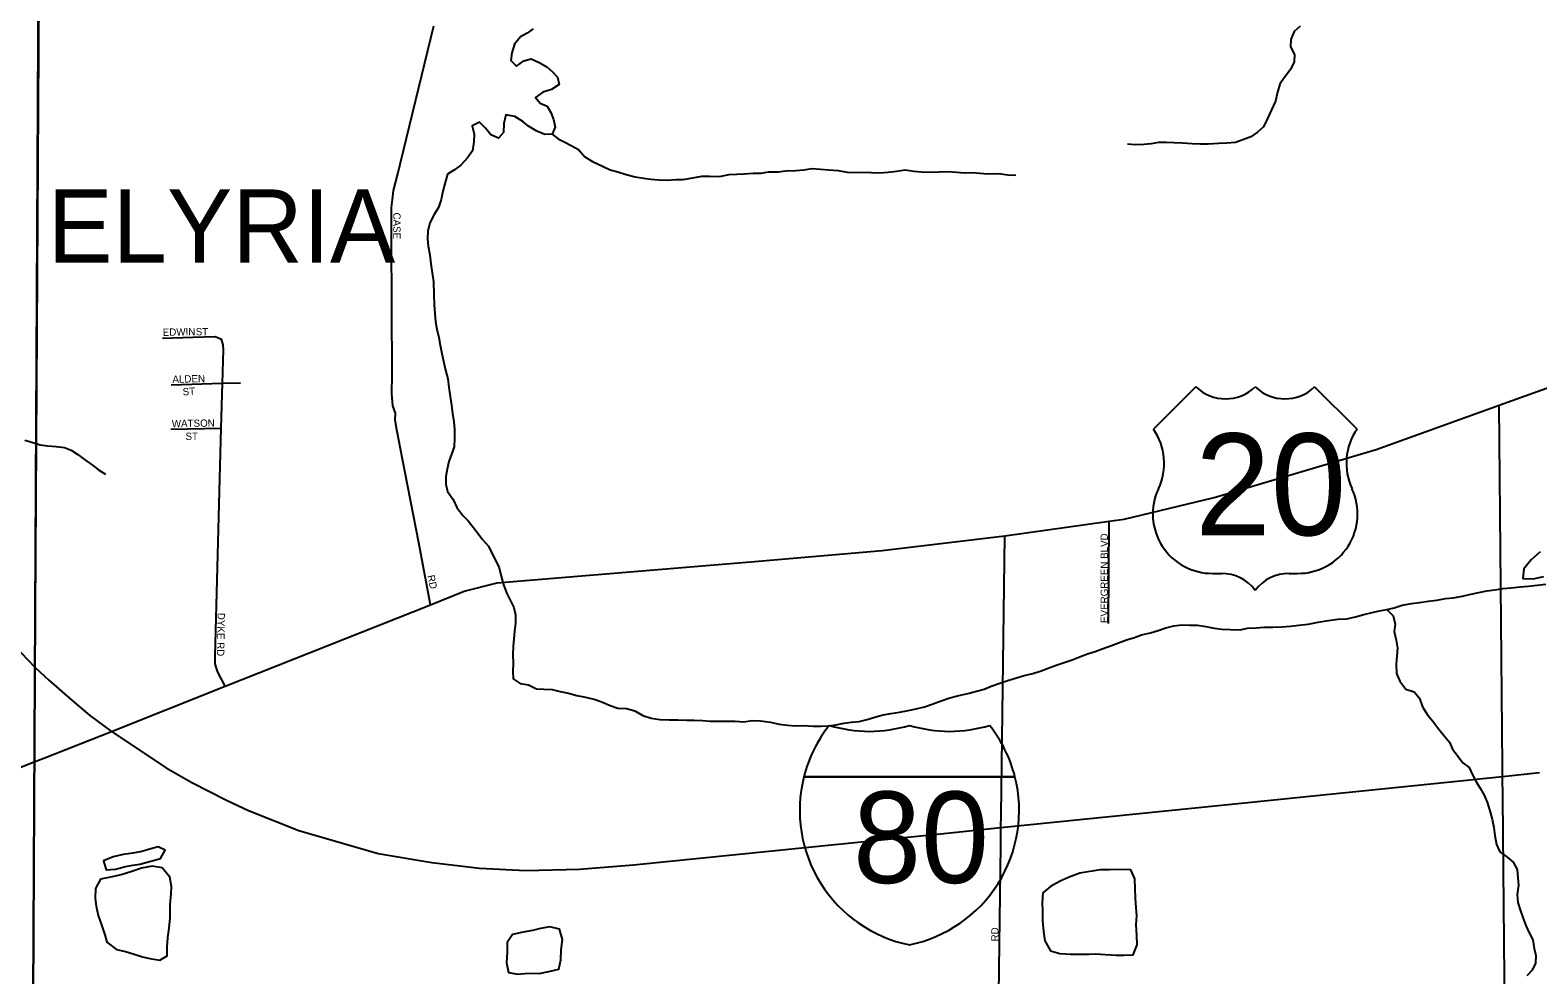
# Model space of a CAD drawing. Extents: x 1857828 to 2277390, y 930619 to 1324581.
# Drawn here: x 2086916 to 2097229, y 1230141 to 1236601 of the extents above; entities that cross this region are included whole.
import ezdxf

# ---------------------------------------------------------------- set-up
doc = ezdxf.new("R2010")
doc.units = 0
for name, color, linetype in [('GM_X_City_Street', 7, 'Continuous'), ('GM_X_City_Street_Text', 7, 'Continuous'), ('GM_X_Corporation', 7, 'Continuous'), ('GM_X_Corporation_Text', 7, 'Continuous'), ('GM_X_Interstate_Location', 7, 'Continuous'), ('GM_X_Interstate_Route', 7, 'Continuous'), ('GM_X_Interstate_Shield', 7, 'Continuous'), ('GM_X_Minor_Lake', 7, 'Continuous'), ('GM_X_Minor_River', 7, 'Continuous'), ('GM_X_Township', 7, 'Continuous'), ('GM_X_US_Location', 7, 'Continuous'), ('GM_X_US_Route', 7, 'Continuous'), ('GM_X_US_Shield', 7, 'Continuous')]:
    doc.layers.add(name, color=color, linetype=linetype)

msp = doc.modelspace()

# ---------------------------------------------------------------- linework, layer by layer
at = {"layer": 'GM_X_City_Street'}
for points in [[(2089654, 1232672), (2089574, 1233095), (2089463, 1233667), (2089424, 1233867), (2089412, 1233934), (2089415, 1233982), (2089397, 1234032), (2089391, 1234116), (2089392, 1234245), (2089388, 1235174), (2089387, 1235311), (2089389, 1235347), (2089389, 1235389), (2089395, 1235443), (2089402, 1235505), (2089428, 1235610), (2089678, 1236631)], [(2087822, 1234495), (2088029, 1234502), (2088181, 1234506), (2088225, 1234488)], [(2088251, 1232116), (2088201, 1232211), (2088189, 1232245), (2088181, 1232271), (2088181, 1232323), (2088224, 1233880), (2088233, 1234186), (2088239, 1234416), (2088237, 1234450), (2088225, 1234488)], [(2087880, 1234176), (2088233, 1234186), (2088356, 1234189)], [(2096987, 1231564), (2096987, 1231565), (2096965, 1234036)], [(2087878, 1233873), (2088224, 1233880)], [(2094293, 1232543), (2094296, 1233244)], [(2093558, 1231235), (2093558, 1231235), (2093583, 1233142)], [(2096989, 1231353), (2096989, 1231355), (2096987, 1231498), (2096987, 1231564)], [(2097005, 1229565), (2097002, 1229878), (2096989, 1231353)], [(2093555, 1231023), (2093555, 1231023), (2093556, 1231148), (2093558, 1231235)], [(2093516, 1228163), (2093555, 1231023)]]:
    msp.add_lwpolyline(points, dxfattribs=at)
at = {"layer": 'GM_X_Corporation'}
msp.add_lwpolyline([(2113906, 1245909), (2113891, 1243217), (2113849, 1234218), (2113829, 1229946), (2113745, 1221267), (2112015, 1221289), (2108463, 1221312), (2108436, 1221319), (2108389, 1221316), (2108204, 1221319), (2095839, 1221295), (2094009, 1221306), (2090317, 1221330), (2090283, 1221330), (2090250, 1221330), (2087937, 1221318), (2086892, 1221273), (2087019, 1245699), (2100580, 1245842), (2107567, 1245843)], close=True, dxfattribs=at)
msp.add_lwpolyline([(2087019, 1245699), (2086892, 1221273)], dxfattribs=at)
at = {"layer": 'GM_X_Interstate_Route'}
for points in [[(2084490, 1234000), (2084597, 1233982), (2084809, 1233931), (2085009, 1233870), (2085207, 1233790), (2085474, 1233654), (2085667, 1233530), (2085877, 1233374), (2086072, 1233196), (2086395, 1232848), (2086713, 1232492), (2086949, 1232245), (2087014, 1232184)], [(2087014, 1232184), (2087044, 1232155), (2087204, 1232017), (2087325, 1231915), (2087472, 1231806)], [(2087472, 1231806), (2087846, 1231557), (2088023, 1231456), (2088260, 1231336), (2088410, 1231264), (2088755, 1231127), (2089297, 1230971), (2089664, 1230910), (2089991, 1230871), (2090307, 1230854), (2090675, 1230863), (2091043, 1230894), (2093142, 1231105), (2093556, 1231148), (2095245, 1231320), (2096609, 1231459), (2096987, 1231498), (2097240, 1231524)]]:
    msp.add_lwpolyline(points, dxfattribs=at)
at = {"layer": 'GM_X_Interstate_Shield'}
for p, q in [((2092209, 1231495), (2093652, 1231495)), ((2093652, 1231495), (2092209, 1231495)), ((2093652, 1231495), (2092209, 1231495))]:
    msp.add_line(p, q, dxfattribs=at)
for centre, start, end in [((2093118, 1231265), 141.669, 165.8066), ((2092657, 1232744), 253.0091, 286.9909), ((2093205, 1232744), 253.0091, 286.9909), ((2092743, 1231265), 14.1934, 38.331), ((2093118, 1231265), 165.8066, 258.463), ((2092743, 1231265), 281.537, 14.1934)]:
    msp.add_arc(centre, 938, start, end, dxfattribs=at)
at = {"layer": 'GM_X_Minor_Lake'}
for points in [[(2097244, 1233034), (2097184, 1232978), (2097134, 1232917), (2097126, 1232851), (2097196, 1232849), (2097269, 1232866)], [(2087618, 1230891), (2087667, 1230897), (2087741, 1230919), (2087809, 1230936), (2087841, 1230994), (2087791, 1231016), (2087741, 1231002), (2087680, 1230985), (2087618, 1230973), (2087602, 1230971)], [(2087602, 1230971), (2087552, 1230963), (2087484, 1230947), (2087419, 1230920), (2087436, 1230860), (2087500, 1230864), (2087568, 1230881), (2087618, 1230891)], [(2087875, 1230530), (2087875, 1230554), (2087873, 1230622), (2087880, 1230695), (2087884, 1230745), (2087872, 1230809), (2087819, 1230873), (2087751, 1230885), (2087679, 1230871), (2087611, 1230848), (2087540, 1230824), (2087466, 1230808), (2087398, 1230796), (2087364, 1230731), (2087362, 1230663), (2087368, 1230611)], [(2094095, 1230836), (2094024, 1230809), (2093962, 1230781), (2093896, 1230744), (2093842, 1230702), (2093838, 1230630), (2093841, 1230580), (2093841, 1230509), (2093847, 1230437), (2093857, 1230373), (2093896, 1230306), (2093960, 1230287), (2094032, 1230281), (2094107, 1230283), (2094159, 1230283)], [(2094159, 1230283), (2094203, 1230285), (2094272, 1230279), (2094344, 1230276), (2094396, 1230276), (2094462, 1230278), (2094488, 1230347), (2094486, 1230411), (2094482, 1230483), (2094485, 1230547), (2094481, 1230598), (2094477, 1230664), (2094475, 1230728), (2094472, 1230797), (2094444, 1230859), (2094372, 1230861), (2094299, 1230858), (2094235, 1230860), (2094095, 1230836)], [(2087368, 1230611), (2087381, 1230546), (2087405, 1230482), (2087427, 1230414), (2087440, 1230364), (2087508, 1230314), (2087568, 1230300), (2087621, 1230284), (2087685, 1230264), (2087735, 1230252), (2087804, 1230242), (2087854, 1230271), (2087854, 1230331), (2087857, 1230395), (2087867, 1230461), (2087875, 1230530)], [(2090352, 1230444), (2090288, 1230433), (2090215, 1230417), (2090179, 1230361), (2090178, 1230296), (2090174, 1230224), (2090188, 1230156), (2090251, 1230146), (2090323, 1230152)], [(2090323, 1230152), (2090397, 1230150), (2090465, 1230163), (2090532, 1230179), (2090546, 1230243), (2090549, 1230312), (2090557, 1230382), (2090537, 1230452), (2090470, 1230470), (2090406, 1230458), (2090352, 1230444)]]:
    msp.add_lwpolyline(points, dxfattribs=at)
at = {"layer": 'GM_X_Minor_River'}
for points in [[(2090357, 1236611), (2090315, 1236581), (2090271, 1236556), (2090230, 1236505), (2090212, 1236447), (2090205, 1236393), (2090243, 1236355), (2090293, 1236392), (2090343, 1236404), (2090398, 1236379), (2090450, 1236351), (2090489, 1236317), (2090524, 1236280), (2090534, 1236229), (2090482, 1236195), (2090422, 1236176), (2090373, 1236141), (2090405, 1236101), (2090452, 1236082), (2090478, 1236038), (2090495, 1235990), (2090508, 1235938), (2090486, 1235889), (2090436, 1235887), (2090383, 1235910), (2090325, 1235944), (2090286, 1235977), (2090232, 1236011), (2090171, 1236022), (2090156, 1235962), (2090154, 1235902), (2090119, 1235863), (2090068, 1235885), (2090030, 1235932), (2089989, 1235972), (2089939, 1235947), (2089954, 1235891), (2089950, 1235837), (2089943, 1235775), (2089907, 1235728), (2089862, 1235679), (2089820, 1235647), (2089772, 1235616), (2089755, 1235560), (2089739, 1235499), (2089728, 1235443), (2089709, 1235388), (2089679, 1235340), (2089650, 1235283), (2089636, 1235227), (2089635, 1235174), (2089639, 1235124), (2089650, 1235064), (2089657, 1235002), (2089666, 1234941), (2089675, 1234879), (2089678, 1234791), (2089680, 1234723), (2089685, 1234664), (2089690, 1234606), (2089699, 1234556), (2089711, 1234500), (2089720, 1234448), (2089733, 1234390), (2089743, 1234337), (2089758, 1234275), (2089773, 1234217), (2089780, 1234157), (2089790, 1234095), (2089799, 1234036), (2089806, 1233980), (2089815, 1233922), (2089819, 1233872), (2089820, 1233812), (2089817, 1233751), (2089799, 1233701), (2089780, 1233652), (2089768, 1233598), (2089759, 1233548), (2089759, 1233497)], [(2095604, 1236629), (2095563, 1236591), (2095539, 1236538), (2095536, 1236486), (2095565, 1236434), (2095563, 1236384), (2095536, 1236331), (2095494, 1236276), (2095465, 1236232), (2095449, 1236178), (2095434, 1236115), (2095408, 1236056), (2095379, 1235996), (2095352, 1235941), (2095312, 1235903), (2095266, 1235872), (2095212, 1235851), (2095160, 1235833), (2095102, 1235828), (2095046, 1235825), (2094975, 1235821), (2094921, 1235822), (2094865, 1235823), (2094798, 1235829), (2094738, 1235830), (2094686, 1235833), (2094634, 1235833), (2094583, 1235824), (2094533, 1235820), (2094475, 1235817), (2094421, 1235822)], [(2090486, 1235889), (2090527, 1235858), (2090573, 1235836), (2090618, 1235812), (2090666, 1235785), (2090711, 1235735), (2090762, 1235703), (2090832, 1235670), (2090883, 1235646), (2090937, 1235633), (2090992, 1235615), (2091054, 1235598), (2091111, 1235589), (2091161, 1235581), (2091217, 1235578), (2091273, 1235576), (2091332, 1235579), (2091382, 1235580), (2091448, 1235592), (2091510, 1235603), (2091564, 1235602), (2091631, 1235600), (2091697, 1235613), (2091749, 1235616), (2091801, 1235618), (2091862, 1235623), (2091916, 1235624), (2091966, 1235632), (2092032, 1235633), (2092086, 1235638), (2092153, 1235642), (2092209, 1235647), (2092263, 1235654), (2092323, 1235650), (2092380, 1235645), (2092442, 1235642), (2092504, 1235630), (2092561, 1235627), (2092613, 1235629), (2092671, 1235628), (2092723, 1235625), (2092784, 1235631), (2092842, 1235636), (2092902, 1235645), (2092960, 1235637), (2093011, 1235632), (2093069, 1235631), (2093131, 1235633), (2093195, 1235634), (2093254, 1235629), (2093306, 1235625), (2093362, 1235628), (2093413, 1235624), (2093467, 1235619), (2093541, 1235620), (2093604, 1235612), (2093658, 1235609)], [(2086879, 1233797), (2086927, 1233783), (2086984, 1233766), (2087036, 1233758), (2087094, 1233753), (2087151, 1233748), (2087197, 1233728), (2087242, 1233700), (2087288, 1233665), (2087343, 1233627), (2087384, 1233594), (2087432, 1233564)], [(2089759, 1233497), (2089772, 1233447), (2089809, 1233391), (2089834, 1233337), (2089877, 1233282), (2089913, 1233246), (2089946, 1233202), (2089978, 1233162), (2090011, 1233118), (2090052, 1233073), (2090077, 1233019), (2090101, 1232973), (2090124, 1232925), (2090137, 1232868), (2090155, 1232808), (2090176, 1232748), (2090199, 1232702), (2090224, 1232654), (2090236, 1232602), (2090237, 1232546), (2090230, 1232490), (2090224, 1232439), (2090221, 1232389), (2090219, 1232329), (2090220, 1232272), (2090217, 1232216), (2090221, 1232164), (2090268, 1232134), (2090324, 1232125), (2090379, 1232097), (2090429, 1232094), (2090486, 1232093), (2090542, 1232079), (2090598, 1232066), (2090655, 1232052), (2090715, 1232039), (2090780, 1232023), (2090832, 1232006), (2090883, 1231982), (2090935, 1231965), (2090995, 1231962), (2091052, 1231946), (2091108, 1231915), (2091163, 1231897), (2091223, 1231888), (2091288, 1231884), (2091346, 1231885), (2091406, 1231882), (2091458, 1231882), (2091515, 1231881), (2091567, 1231875), (2091621, 1231876), (2091677, 1231875), (2091738, 1231875), (2091798, 1231872), (2091854, 1231879), (2091913, 1231877), (2091981, 1231868), (2092039, 1231855), (2092096, 1231849), (2092148, 1231844), (2092208, 1231846), (2092273, 1231841), (2092327, 1231842), (2092377, 1231844), (2092427, 1231851), (2092481, 1231861), (2092535, 1231868), (2092586, 1231873), (2092642, 1231887), (2092700, 1231906), (2092752, 1231919), (2092804, 1231929), (2092862, 1231938), (2092922, 1231949), (2092976, 1231961), (2093034, 1231974), (2093086, 1231991), (2093148, 1232014), (2093206, 1232036), (2093259, 1232049), (2093339, 1232068), (2093389, 1232081), (2093441, 1232095), (2093489, 1232114), (2093555, 1232137), (2093611, 1232155), (2093663, 1232172), (2093715, 1232187), (2093775, 1232201), (2093831, 1232220), (2093891, 1232243), (2093947, 1232262), (2093995, 1232280), (2094043, 1232295), (2094101, 1232318), (2094149, 1232336), (2094201, 1232353), (2094249, 1232370), (2094313, 1232392), (2094361, 1232411)], [(2094361, 1232411), (2094415, 1232432), (2094469, 1232448), (2094519, 1232465), (2094579, 1232480), (2094631, 1232496), (2094684, 1232513), (2094740, 1232528), (2094794, 1232534), (2094848, 1232533), (2094902, 1232532), (2094959, 1232524), (2095015, 1232511), (2095067, 1232505), (2095126, 1232502), (2095192, 1232501), (2095244, 1232511), (2095302, 1232514), (2095356, 1232518), (2095417, 1232519), (2095477, 1232520), (2095537, 1232525), (2095593, 1232531), (2095658, 1232540), (2095726, 1232553), (2095780, 1232561), (2095860, 1232572), (2095922, 1232575), (2095981, 1232588), (2096039, 1232606), (2096095, 1232619), (2096145, 1232630), (2096195, 1232640), (2096247, 1232651), (2096301, 1232668), (2096365, 1232680), (2096419, 1232687), (2096481, 1232696), (2096538, 1232704), (2096598, 1232715), (2096650, 1232718), (2096714, 1232731), (2096770, 1232743), (2096826, 1232756), (2096880, 1232767), (2096935, 1232773), (2096989, 1232782), (2097047, 1232788), (2097107, 1232795), (2097165, 1232798), (2097224, 1232805), (2097284, 1232813)], [(2096195, 1232640), (2096240, 1232595), (2096252, 1232540), (2096247, 1232488), (2096260, 1232430), (2096268, 1232374), (2096265, 1232322), (2096260, 1232265), (2096262, 1232201), (2096285, 1232149), (2096326, 1232095), (2096382, 1232076), (2096419, 1232032), (2096440, 1231974), (2096475, 1231920), (2096511, 1231876), (2096552, 1231820), (2096591, 1231772), (2096624, 1231733), (2096644, 1231685), (2096677, 1231643), (2096716, 1231591), (2096758, 1231559), (2096783, 1231509), (2096808, 1231461), (2096834, 1231417), (2096861, 1231369), (2096882, 1231321), (2096901, 1231263), (2096917, 1231205), (2096928, 1231149), (2096935, 1231093), (2096945, 1231033), (2096968, 1230983), (2097017, 1230947), (2097061, 1230911), (2097088, 1230861), (2097093, 1230805), (2097096, 1230753), (2097088, 1230691), (2097091, 1230636), (2097108, 1230586), (2097126, 1230534), (2097147, 1230478), (2097170, 1230428), (2097194, 1230380), (2097203, 1230322), (2097214, 1230272), (2097212, 1230220), (2097189, 1230173), (2097153, 1230133)]]:
    msp.add_lwpolyline(points, dxfattribs=at)
at = {"layer": 'GM_X_Township'}
msp.add_lwpolyline([(2084541, 1245679), (2087028, 1245707), (2086999, 1240687), (2086949, 1232245), (2086945, 1231598), (2086907, 1225123)], dxfattribs=at)
at = {"layer": 'GM_X_US_Route'}
for points in [[(2096939, 1234027), (2096965, 1234036), (2098267, 1234505), (2099167, 1234841), (2099684, 1235034), (2100635, 1235400)], [(2087472, 1231806), (2088251, 1232116), (2089654, 1232672), (2089886, 1232765), (2090110, 1232821), (2091871, 1232967), (2092745, 1233043), (2093583, 1233142), (2094296, 1233244), (2094399, 1233258), (2095014, 1233405), (2096124, 1233733), (2096939, 1234027)], [(2087009, 1231623), (2087472, 1231806)], [(2085312, 1230951), (2085465, 1231011), (2086945, 1231598), (2087009, 1231623)]]:
    msp.add_lwpolyline(points, dxfattribs=at)
at = {"layer": 'GM_X_US_Shield'}
for p, q in [((2094890, 1234163), (2094600, 1233873)), ((2095992, 1233873), (2095702, 1234163)), ((2095006, 1232886), (2095064, 1232886)), ((2095528, 1232886), (2095586, 1232886))]:
    msp.add_line(p, q, dxfattribs=at)
for centre, radius, start, end in [((2095093, 1234370), 290, 225.573, 314.427), ((2095499, 1234370), 290, 225.573, 314.427), ((2094267, 1233640), 406, 334.5471, 35.0009), ((2096325, 1233640), 406, 144.9991, 205.4529), ((2095001, 1233292), 406, 154.8319, 270.6383), ((2095590, 1233292), 406, 269.3617, 25.1681), ((2095064, 1232596), 290, 36.8699, 90), ((2095528, 1232596), 290, 90, 143.1301)]:
    msp.add_arc(centre, radius, start, end, dxfattribs=at)

# ---------------------------------------------------------------- texts
at = {"layer": 'GM_X_City_Street_Text'}
for s, rotation, p in [('CASE', 270, (2089400, 1235354)), ('EDWIN', 1.2446, (2087824, 1234510)), ('ST', 0, (2088049, 1234514)), ('ALDEN', 1.2182, (2087890, 1234189)), ('ST', 3.5738, (2087961, 1234103)), ('WATSON', 0.9705, (2087886, 1233885)), ('ST', 0, (2087979, 1233799)), ('EVERGREEN BLVD', 90, (2094288, 1232547)), ('RD', 281.895, (2089633, 1232870)), ('DYKE RD', 269.0614, (2088199, 1232617)), ('RD', 90, (2093540, 1230369))]:
    msp.add_text(s, height=50, rotation=rotation, dxfattribs=at).set_placement(p)
at = {"layer": 'GM_X_Corporation_Text'}
msp.add_text('ELYRIA', height=500, rotation=0, dxfattribs=at).set_placement((2087035, 1235012))
at = {"layer": 'GM_X_Interstate_Location'}
for s in ['.', '-', ',']:
    msp.add_text(s, height=1, dxfattribs=at).set_placement((2092931, 1231096))
msp.add_text('80', height=1, rotation=0, dxfattribs=at).set_placement((2092726, 1230889))
at = {"layer": 'GM_X_Interstate_Shield'}
msp.add_text('80', height=625, dxfattribs=at).set_placement((2092545, 1230769))
at = {"layer": 'GM_X_US_Location'}
for s in ['0', '/']:
    msp.add_text(s, height=1, dxfattribs=at).set_placement((2095296, 1233490))
msp.add_text('20', height=1, rotation=0, dxfattribs=at).set_placement((2095089, 1233283))
at = {"layer": 'GM_X_US_Shield'}
msp.add_text('20', height=696.1, dxfattribs=at).set_placement((2094884, 1233147))

doc.saveas('drawing.dxf')
